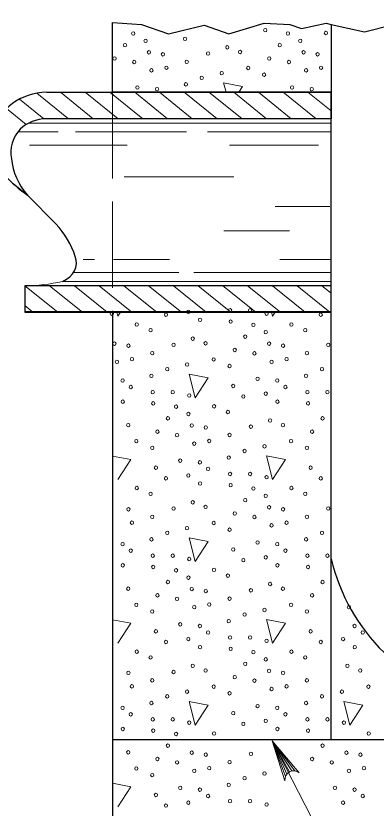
# Model space of a CAD drawing. Extents: x -410.5 to -376.5, y 1617.6 to 1661.6.
# Drawn here: x -405.776 to -404.222, y 1630.65 to 1634.072 of the extents above; entities that cross this region are included whole.
import ezdxf

# ---------------------------------------------------------------- set-up
doc = ezdxf.new("R2010")
doc.units = 0
doc.header["$LTSCALE"] = 0.062
doc.linetypes.add('LONG_DASHED', pattern=[7.5, 6, -1.5])
doc.layers.add('1', color=7, linetype='Continuous', lineweight=13)

msp = doc.modelspace()

# ---------------------------------------------------------------- linework, layer by layer
at = {"layer": '1', "lineweight": 25}
for p, q in [((-405.35992, 1633.74225), (-405.35992, 1634.04325)), ((-405.64308, 1633.74225), (-404.41592, 1633.74225)), ((-404.41592, 1632.79283), (-404.41592, 1633.74225)), ((-404.41592, 1632.90675), (-404.41592, 1633.62833)), ((-405.60392, 1633.17442), (-405.726, 1633.29808)), ((-404.41592, 1630.94508), (-404.41592, 1631.72667)), ((-400.73433, 1630.94508), (-405.35992, 1630.94508))]:
    msp.add_line(p, q, dxfattribs=at)
at = {"layer": '1'}
for p, q in [((-404.88017, 1633.7835), (-404.86942, 1633.74233)), ((-404.79833, 1633.7675), (-404.88017, 1633.7835)), ((-405.54917, 1633.62833), (-405.68575, 1633.73817)), ((-405.44242, 1633.62833), (-405.584, 1633.74225)), ((-405.33558, 1633.62833), (-405.47717, 1633.74225)), ((-405.22875, 1633.62825), (-405.37042, 1633.74225)), ((-405.122, 1633.62833), (-405.26358, 1633.74225)), ((-405.01517, 1633.62833), (-405.15683, 1633.74225)), ((-404.90842, 1633.62833), (-405.05, 1633.74225)), ((-404.80167, 1633.62842), (-404.94325, 1633.74225)), ((-404.69475, 1633.62833), (-404.8365, 1633.74225)), ((-404.81433, 1633.74233), (-404.79833, 1633.7675)), ((-404.588, 1633.62833), (-404.72967, 1633.74225)), ((-404.48117, 1633.62833), (-404.62283, 1633.74225)), ((-404.41592, 1633.66175), (-404.51608, 1633.74225)), ((-405.65525, 1633.62767), (-405.76117, 1633.713)), ((-405.73167, 1633.60325), (-405.81658, 1633.67158)), ((-404.41592, 1633.60933), (-405.721, 1633.60933)), ((-405.59375, 1633.57142), (-405.7675, 1633.57142)), ((-405.03992, 1633.57142), (-405.51842, 1633.57142)), ((-404.41592, 1633.57142), (-404.9495, 1633.57142)), ((-405.29608, 1633.51442), (-405.71808, 1633.51442)), ((-404.471, 1633.51442), (-404.85525, 1633.51442)), ((-404.8365, 1633.37692), (-405.3085, 1633.37692)), ((-405.72758, 1633.29925), (-405.788, 1633.34783)), ((-404.422, 1633.24958), (-404.658, 1633.24958)), ((-404.59525, 1633.1435), (-404.8785, 1633.1435)), ((-405.43742, 1633.02067), (-405.48633, 1633.02067)), ((-405.11333, 1633.02067), (-405.3545, 1633.02067)), ((-404.41592, 1633.02067), (-404.63675, 1633.02067)), ((-405.07383, 1632.96375), (-405.528, 1632.96375)), ((-404.41592, 1632.96375), (-405.00792, 1632.96375)), ((-404.41592, 1632.92575), (-405.57508, 1632.92575)), ((-405.48917, 1632.79283), (-405.63075, 1632.90675)), ((-405.38242, 1632.79283), (-405.524, 1632.90675)), ((-405.27558, 1632.79283), (-405.41717, 1632.90675)), ((-405.16875, 1632.79283), (-405.31042, 1632.90675)), ((-405.062, 1632.79283), (-405.20358, 1632.90675)), ((-404.95517, 1632.79283), (-405.09675, 1632.90675)), ((-404.84842, 1632.79292), (-404.99, 1632.90675)), ((-404.74158, 1632.79283), (-404.88317, 1632.90675)), ((-404.63475, 1632.79283), (-404.77633, 1632.90675)), ((-404.52792, 1632.79283), (-404.66958, 1632.90675)), ((-404.42117, 1632.79283), (-404.56275, 1632.90675)), ((-404.41592, 1632.8745), (-404.45592, 1632.90675)), ((-405.70275, 1632.79283), (-405.7375, 1632.82075)), ((-404.41592, 1632.79608), (-405.7375, 1632.79608)), ((-404.59583, 1630.80683), (-404.67042, 1630.94067)), ((-404.60708, 1630.79742), (-404.67042, 1630.94067)), ((-404.61317, 1630.787), (-404.67042, 1630.94067)), ((-404.58517, 1630.81092), (-404.67042, 1630.94067)), ((-404.57283, 1630.81158), (-404.67042, 1630.94067))]:
    msp.add_line(p, q, dxfattribs=at)
at = {"layer": '1', "linetype": 'LONG_DASHED'}
msp.add_line((-405.35992, 1633.74225), (-405.35992, 1632.79283), dxfattribs=at)
at = {"layer": '1', "lineweight": 25}
for points in [[(-405.35992, 1634.04325), (-405.23408, 1634.03517), (-405.11767, 1633.99542), (-404.96408, 1634.03242), (-404.85808, 1633.99475), (-404.7045, 1634.04083), (-404.59358, 1634.0345), (-404.54342, 1634.01817), (-404.43733, 1634.04017), (-404.41592, 1634.03533), (-404.41592, 1633.74225), (-405.35992, 1633.74225)], [(-404.41592, 1634.03533), (-404.2725, 1634.00333), (-404.153, 1634.03433), (-403.98442, 1634.01567), (-403.92575, 1634.0185), (-403.82517, 1634.05275), (-403.76458, 1634.0455), (-403.7105, 1634.04333), (-403.49083, 1634.00433), (-403.33433, 1634.05242), (-403.13075, 1634.03167), (-402.962, 1634.06567), (-402.852, 1634.0725), (-402.67125, 1634.01725), (-402.5025, 1634.04825), (-402.27992, 1634.01025), (-402.12158, 1634.04625), (-402.07225, 1634.05725), (-401.81283, 1634.01908), (-401.67833, 1634.05167)], [(-404.41592, 1633.74225), (-404.41592, 1633.62833), (-405.64308, 1633.62833)], [(-405.35992, 1632.79283), (-405.35992, 1630.1455), (-400.73433, 1630.1455), (-400.73433, 1631.78042), (-401.67833, 1631.78042), (-401.67833, 1631.72667)], [(-404.41592, 1631.72667), (-404.41592, 1632.79283), (-405.35992, 1632.79283)]]:
    msp.add_lwpolyline(points, dxfattribs=at)
msp.add_lwpolyline([(-405.7375, 1632.79283), (-404.41592, 1632.79283), (-404.41592, 1632.90675), (-405.7375, 1632.90675)], close=True, dxfattribs=at)
at = {"layer": '1'}
for points in [[(-405.596, 1632.79283), (-405.7375, 1632.90667), (-405.7375, 1632.90667)], [(-405.3405, 1632.79283), (-405.336, 1632.77583), (-405.32525, 1632.79283)], [(-404.67292, 1632.79283), (-404.6685, 1632.77583), (-404.65775, 1632.79283)], [(-405.336, 1632.06917), (-405.281, 1632.15558), (-405.35983, 1632.171)], [(-405.336, 1631.3625), (-405.281, 1631.44892), (-405.35983, 1631.46425)], [(-404.61517, 1630.76883), (-404.67042, 1630.94067), (-404.55333, 1630.80325)], [(-404.67042, 1630.94067), (-403.92808, 1629.49258), (-404.29583, 1629.49258)], [(-405.336, 1630.65575), (-405.281, 1630.74217), (-405.35983, 1630.75758)]]:
    msp.add_lwpolyline(points, dxfattribs=at)
for points in [[(-405.02917, 1632.52492), (-405.00225, 1632.4225), (-404.94733, 1632.509)], [(-404.6955, 1632.17158), (-404.6685, 1632.06917), (-404.6135, 1632.15558)], [(-405.02917, 1631.81825), (-405.00225, 1631.71575), (-404.94733, 1631.80225)], [(-404.6955, 1631.46483), (-404.6685, 1631.3625), (-404.6135, 1631.44892)], [(-405.02917, 1631.11158), (-405.00225, 1631.00908), (-404.94733, 1631.09558)], [(-404.36175, 1631.11158), (-404.33475, 1631.00908), (-404.27975, 1631.09558)]]:
    msp.add_lwpolyline(points, close=True, dxfattribs=at)
msp.add_arc((-404.57729, 1630.77356), 0.0382, 51.19607, 187.0222, dxfattribs=at)
for centre, major_axis in [((-404.70056, 1634.0105), (0, -0.00756)), ((-405.26978, 1633.99619), (0, 0.00756)), ((-405.04633, 1633.97328), (0, -0.00756)), ((-404.60227, 1633.99619), (0, 0.00756)), ((-404.43829, 1633.99807), (0, -0.00756)), ((-405.30499, 1633.9456), (0, 0.00756)), ((-405.21666, 1633.96468), (0, 0.00756)), ((-404.86394, 1633.93671), (0, -0.00756)), ((-404.63748, 1633.9456), (0, 0.00756)), ((-404.54915, 1633.96468), (0, 0.00756)), ((-405.2022, 1633.9151), (0, 0.00756)), ((-405.14184, 1633.90644), (0, -0.00756)), ((-404.94687, 1633.91003), (0, -0.00756)), ((-404.80898, 1633.91669), (0, -0.00756)), ((-404.53469, 1633.9151), (0, 0.00756)), ((-404.47433, 1633.90644), (0, -0.00756)), ((-405.35033, 1633.88806), (0, 0.00756)), ((-405.26533, 1633.87311), (0, 0.00756)), ((-405.0391, 1633.87399), (0, -0.00756)), ((-404.68282, 1633.88806), (0, 0.00756)), ((-404.59782, 1633.87311), (0, 0.00756)), ((-405.19146, 1633.83683), (0, 0.00756)), ((-405.12655, 1633.84831), (0, -0.00756)), ((-404.77388, 1633.84702), (0, 0.00756)), ((-404.52395, 1633.83683), (0, 0.00756)), ((-404.45904, 1633.84831), (0, -0.00756)), ((-404.97396, 1633.80503), (0, -0.00756)), ((-404.8883, 1633.82505), (0, -0.00756)), ((-404.70535, 1633.8184), (0, 0.00756)), ((-405.25209, 1633.7631), (0, 0.00756)), ((-405.04238, 1633.77641), (0, -0.00756)), ((-404.58458, 1633.7631), (0, 0.00756)), ((-405.16704, 1633.75574), (0, 0.00756)), ((-404.49953, 1633.75574), (0, 0.00756)), ((-405.36203, 1632.78628), (0, -0.00756)), ((-405.12857, 1632.78151), (0, 0.00756)), ((-405.03217, 1632.79394), (0, 0.00756)), ((-404.85222, 1632.80059), (0, -0.00756)), ((-404.76567, 1632.80059), (0, 0.00756)), ((-404.69452, 1632.78628), (0, -0.00756)), ((-404.46106, 1632.78151), (0, 0.00756)), ((-405.25478, 1632.73952), (0, -0.00756)), ((-404.98138, 1632.75925), (0, -0.00756)), ((-404.84955, 1632.75195), (0, -0.00756)), ((-404.75126, 1632.73764), (0, 0.00756)), ((-404.58728, 1632.73952), (0, -0.00756)), ((-405.19532, 1632.71473), (0, -0.00756)), ((-404.69814, 1632.70613), (0, 0.00756)), ((-404.52781, 1632.71473), (0, -0.00756)), ((-405.01292, 1632.67816), (0, -0.00756)), ((-404.78647, 1632.68705), (0, 0.00756)), ((-405.35118, 1632.65655), (0, 0.00756)), ((-405.29083, 1632.64789), (0, -0.00756)), ((-405.09586, 1632.65148), (0, -0.00756)), ((-404.95797, 1632.65814), (0, -0.00756)), ((-404.68368, 1632.65655), (0, 0.00756)), ((-404.62332, 1632.64789), (0, -0.00756)), ((-404.42835, 1632.65148), (0, -0.00756)), ((-405.18809, 1632.61544), (0, -0.00756)), ((-404.83181, 1632.62951), (0, 0.00756)), ((-404.74681, 1632.61456), (0, 0.00756)), ((-404.52058, 1632.61544), (0, -0.00756)), ((-405.34045, 1632.57828), (0, 0.00756)), ((-405.27553, 1632.58976), (0, -0.00756)), ((-405.03729, 1632.5665), (0, -0.00756)), ((-404.92287, 1632.58847), (0, 0.00756)), ((-404.67294, 1632.57828), (0, 0.00756)), ((-404.60802, 1632.58976), (0, -0.00756)), ((-405.12295, 1632.54648), (0, -0.00756)), ((-404.85434, 1632.55985), (0, 0.00756)), ((-404.45544, 1632.54648), (0, -0.00756)), ((-405.31603, 1632.49718), (0, 0.00756)), ((-405.19137, 1632.51786), (0, -0.00756)), ((-404.73357, 1632.50455), (0, 0.00756)), ((-404.64852, 1632.49718), (0, 0.00756)), ((-404.52386, 1632.51786), (0, -0.00756)), ((-405.2806, 1632.46921), (0, -0.00756)), ((-404.83809, 1632.47398), (0, 0.00756)), ((-404.61309, 1632.46921), (0, -0.00756)), ((-405.18598, 1632.44724), (0, -0.00756)), ((-405.09942, 1632.44724), (0, 0.00756)), ((-405.02828, 1632.43293), (0, -0.00756)), ((-404.79482, 1632.42816), (0, 0.00756)), ((-404.69842, 1632.44059), (0, 0.00756)), ((-404.51847, 1632.44724), (0, -0.00756)), ((-404.43191, 1632.44724), (0, 0.00756)), ((-405.31514, 1632.4059), (0, -0.00756)), ((-405.18331, 1632.3986), (0, -0.00756)), ((-404.64763, 1632.4059), (0, -0.00756)), ((-404.5158, 1632.3986), (0, -0.00756)), ((-405.08502, 1632.38429), (0, 0.00756)), ((-404.92103, 1632.38617), (0, -0.00756)), ((-404.86157, 1632.36138), (0, -0.00756)), ((-405.12023, 1632.3337), (0, 0.00756)), ((-405.03189, 1632.35278), (0, 0.00756)), ((-404.67917, 1632.32481), (0, -0.00756)), ((-404.45272, 1632.3337), (0, 0.00756)), ((-405.29172, 1632.30479), (0, -0.00756)), ((-405.01743, 1632.3032), (0, 0.00756)), ((-404.95708, 1632.29454), (0, -0.00756)), ((-404.76211, 1632.29813), (0, -0.00756)), ((-404.62421, 1632.30479), (0, -0.00756)), ((-405.16556, 1632.27616), (0, 0.00756)), ((-405.08057, 1632.26121), (0, 0.00756)), ((-404.85434, 1632.26209), (0, -0.00756)), ((-404.49805, 1632.27616), (0, 0.00756)), ((-405.25662, 1632.23512), (0, 0.00756)), ((-405.00669, 1632.22493), (0, 0.00756)), ((-404.94178, 1632.23641), (0, -0.00756)), ((-404.58911, 1632.23512), (0, 0.00756)), ((-405.18809, 1632.2065), (0, 0.00756)), ((-404.7892, 1632.19313), (0, -0.00756)), ((-404.70353, 1632.21315), (0, -0.00756)), ((-404.52058, 1632.2065), (0, 0.00756)), ((-404.85762, 1632.16451), (0, -0.00756)), ((-405.17185, 1632.12063), (0, 0.00756)), ((-405.06733, 1632.1512), (0, 0.00756)), ((-404.98227, 1632.14383), (0, 0.00756)), ((-404.50434, 1632.12063), (0, 0.00756)), ((-405.03217, 1632.08724), (0, 0.00756)), ((-404.94684, 1632.11586), (0, -0.00756)), ((-404.85222, 1632.09389), (0, -0.00756)), ((-404.76567, 1632.09389), (0, 0.00756)), ((-405.12857, 1632.07481), (0, 0.00756)), ((-404.98138, 1632.05255), (0, -0.00756)), ((-404.69452, 1632.07958), (0, -0.00756)), ((-404.46106, 1632.07481), (0, 0.00756)), ((-405.25478, 1632.03282), (0, -0.00756)), ((-404.84955, 1632.04525), (0, -0.00756)), ((-404.75126, 1632.03094), (0, 0.00756)), ((-404.58728, 1632.03282), (0, -0.00756)), ((-405.19532, 1632.00803), (0, -0.00756)), ((-404.69814, 1631.99943), (0, 0.00756)), ((-404.52781, 1632.00803), (0, -0.00756)), ((-405.01292, 1631.97146), (0, -0.00756)), ((-404.95797, 1631.95144), (0, -0.00756)), ((-404.78647, 1631.98035), (0, 0.00756)), ((-404.68368, 1631.94985), (0, 0.00756)), ((-405.29083, 1631.94119), (0, -0.00756)), ((-405.09586, 1631.94478), (0, -0.00756)), ((-404.83181, 1631.92281), (0, 0.00756)), ((-404.62332, 1631.94119), (0, -0.00756)), ((-404.42835, 1631.94478), (0, -0.00756)), ((-405.27553, 1631.88306), (0, -0.00756)), ((-405.18809, 1631.90874), (0, -0.00756)), ((-404.92287, 1631.88177), (0, 0.00756)), ((-404.74681, 1631.90786), (0, 0.00756)), ((-404.60802, 1631.88306), (0, -0.00756)), ((-404.52058, 1631.90874), (0, -0.00756)), ((-405.03729, 1631.8598), (0, -0.00756)), ((-404.85434, 1631.85315), (0, 0.00756)), ((-404.67294, 1631.87158), (0, 0.00756)), ((-405.19137, 1631.81116), (0, -0.00756)), ((-405.12295, 1631.83978), (0, -0.00756)), ((-404.52386, 1631.81116), (0, -0.00756)), ((-404.45544, 1631.83978), (0, -0.00756)), ((-405.31603, 1631.79049), (0, 0.00756)), ((-404.73357, 1631.79785), (0, 0.00756)), ((-404.64852, 1631.79049), (0, 0.00756)), ((-405.2806, 1631.76251), (0, -0.00756)), ((-404.83809, 1631.76728), (0, 0.00756)), ((-404.61309, 1631.76251), (0, -0.00756)), ((-405.18598, 1631.74054), (0, -0.00756)), ((-405.09942, 1631.74054), (0, 0.00756)), ((-405.02828, 1631.72623), (0, -0.00756)), ((-404.79482, 1631.72146), (0, 0.00756)), ((-404.69842, 1631.73389), (0, 0.00756)), ((-404.51847, 1631.74054), (0, -0.00756)), ((-404.43191, 1631.74054), (0, 0.00756)), ((-405.31514, 1631.6992), (0, -0.00756)), ((-405.18331, 1631.6919), (0, -0.00756)), ((-405.08502, 1631.67759), (0, 0.00756)), ((-404.92103, 1631.67947), (0, -0.00756)), ((-404.64763, 1631.6992), (0, -0.00756)), ((-404.5158, 1631.6919), (0, -0.00756)), ((-405.03189, 1631.64608), (0, 0.00756)), ((-404.86157, 1631.65468), (0, -0.00756)), ((-405.12023, 1631.627), (0, 0.00756)), ((-404.67917, 1631.61811), (0, -0.00756)), ((-404.45272, 1631.627), (0, 0.00756)), ((-405.29172, 1631.59809), (0, -0.00756)), ((-405.01743, 1631.5965), (0, 0.00756)), ((-404.95708, 1631.58784), (0, -0.00756)), ((-404.76211, 1631.59143), (0, -0.00756)), ((-404.62421, 1631.59809), (0, -0.00756)), ((-405.16556, 1631.56946), (0, 0.00756)), ((-405.08057, 1631.55451), (0, 0.00756)), ((-404.85434, 1631.55539), (0, -0.00756)), ((-404.49805, 1631.56946), (0, 0.00756)), ((-405.25662, 1631.52842), (0, 0.00756)), ((-405.00669, 1631.51823), (0, 0.00756)), ((-404.94178, 1631.52971), (0, -0.00756)), ((-404.70353, 1631.50645), (0, -0.00756)), ((-404.58911, 1631.52842), (0, 0.00756)), ((-404.33919, 1631.51823), (0, 0.00756)), ((-405.18809, 1631.4998), (0, 0.00756)), ((-404.7892, 1631.48643), (0, -0.00756)), ((-404.52058, 1631.4998), (0, 0.00756)), ((-405.06733, 1631.4445), (0, 0.00756)), ((-404.98227, 1631.43714), (0, 0.00756)), ((-404.85762, 1631.45781), (0, -0.00756)), ((-404.31477, 1631.43714), (0, 0.00756)), ((-405.17185, 1631.41393), (0, 0.00756)), ((-404.94684, 1631.40916), (0, -0.00756)), ((-404.50434, 1631.41393), (0, 0.00756)), ((-404.27933, 1631.40916), (0, -0.00756)), ((-405.12857, 1631.36811), (0, 0.00756)), ((-405.03217, 1631.38054), (0, 0.00756)), ((-404.85222, 1631.3872), (0, -0.00756)), ((-404.76567, 1631.3872), (0, 0.00756)), ((-404.69452, 1631.37288), (0, -0.00756)), ((-404.46106, 1631.36811), (0, 0.00756)), ((-404.36466, 1631.38054), (0, 0.00756)), ((-404.98138, 1631.34585), (0, -0.00756)), ((-404.84955, 1631.33855), (0, -0.00756)), ((-404.31388, 1631.34585), (0, -0.00756)), ((-405.25478, 1631.32612), (0, -0.00756)), ((-405.19532, 1631.30133), (0, -0.00756)), ((-404.75126, 1631.32424), (0, 0.00756)), ((-404.58728, 1631.32612), (0, -0.00756)), ((-404.52781, 1631.30133), (0, -0.00756)), ((-405.01292, 1631.26476), (0, -0.00756)), ((-404.78647, 1631.27365), (0, 0.00756)), ((-404.69814, 1631.29273), (0, 0.00756)), ((-404.34542, 1631.26476), (0, -0.00756)), ((-405.29083, 1631.23449), (0, -0.00756)), ((-405.09586, 1631.23808), (0, -0.00756)), ((-404.95797, 1631.24474), (0, -0.00756)), ((-404.68368, 1631.24315), (0, 0.00756)), ((-404.62332, 1631.23449), (0, -0.00756)), ((-404.29046, 1631.24474), (0, -0.00756)), ((-405.18809, 1631.20204), (0, -0.00756)), ((-404.83181, 1631.21611), (0, 0.00756)), ((-404.74681, 1631.20116), (0, 0.00756)), ((-404.52058, 1631.20204), (0, -0.00756)), ((-405.27553, 1631.17636), (0, -0.00756)), ((-404.92287, 1631.17507), (0, 0.00756)), ((-404.67294, 1631.16488), (0, 0.00756)), ((-404.60802, 1631.17636), (0, -0.00756)), ((-404.25536, 1631.17507), (0, 0.00756)), ((-405.12295, 1631.13308), (0, -0.00756)), ((-405.03729, 1631.1531), (0, -0.00756)), ((-404.85434, 1631.14645), (0, 0.00756)), ((-404.45544, 1631.13308), (0, -0.00756)), ((-404.36978, 1631.1531), (0, -0.00756)), ((-405.19137, 1631.10446), (0, -0.00756)), ((-404.73357, 1631.09115), (0, 0.00756)), ((-404.52386, 1631.10446), (0, -0.00756)), ((-405.31603, 1631.08379), (0, 0.00756)), ((-404.83809, 1631.06058), (0, 0.00756)), ((-404.64852, 1631.08379), (0, 0.00756)), ((-405.2806, 1631.05581), (0, -0.00756)), ((-405.18598, 1631.03385), (0, -0.00756)), ((-405.09942, 1631.03385), (0, 0.00756)), ((-404.69842, 1631.02719), (0, 0.00756)), ((-404.61309, 1631.05581), (0, -0.00756)), ((-404.51847, 1631.03385), (0, -0.00756)), ((-404.43191, 1631.03385), (0, 0.00756)), ((-405.31514, 1630.9925), (0, -0.00756)), ((-405.02828, 1631.01953), (0, -0.00756)), ((-404.79482, 1631.01476), (0, 0.00756)), ((-404.64763, 1630.9925), (0, -0.00756)), ((-404.36077, 1631.01953), (0, -0.00756)), ((-405.18331, 1630.9852), (0, -0.00756)), ((-405.08502, 1630.97089), (0, 0.00756)), ((-404.92103, 1630.97277), (0, -0.00756)), ((-404.5158, 1630.9852), (0, -0.00756)), ((-404.25352, 1630.97277), (0, -0.00756)), ((-405.12023, 1630.9203), (0, 0.00756)), ((-404.45272, 1630.9203), (0, 0.00756)), ((-405.29172, 1630.89139), (0, -0.00756)), ((-405.01743, 1630.8898), (0, 0.00756)), ((-404.34992, 1630.8898), (0, 0.00756)), ((-405.16556, 1630.86277), (0, 0.00756)), ((-404.95708, 1630.88114), (0, -0.00756)), ((-404.76211, 1630.88473), (0, -0.00756)), ((-404.49805, 1630.86277), (0, 0.00756)), ((-404.28957, 1630.88114), (0, -0.00756)), ((-405.25662, 1630.82172), (0, 0.00756)), ((-405.08057, 1630.84781), (0, 0.00756)), ((-404.94178, 1630.82301), (0, -0.00756)), ((-404.85434, 1630.84869), (0, -0.00756)), ((-404.41306, 1630.84781), (0, 0.00756)), ((-404.27427, 1630.82301), (0, -0.00756)), ((-405.18809, 1630.7931), (0, 0.00756)), ((-405.00669, 1630.81153), (0, 0.00756)), ((-404.70353, 1630.79975), (0, -0.00756)), ((-404.33919, 1630.81153), (0, 0.00756)), ((-404.85762, 1630.75111), (0, -0.00756)), ((-404.7892, 1630.77973), (0, -0.00756)), ((-405.06733, 1630.7378), (0, 0.00756)), ((-404.98227, 1630.73044), (0, 0.00756)), ((-404.39982, 1630.7378), (0, 0.00756)), ((-404.31477, 1630.73044), (0, 0.00756)), ((-405.17185, 1630.70723), (0, 0.00756)), ((-404.94684, 1630.70246), (0, -0.00756)), ((-404.85222, 1630.6805), (0, -0.00756)), ((-404.76567, 1630.6805), (0, 0.00756)), ((-404.27933, 1630.70246), (0, -0.00756)), ((-405.12857, 1630.66141), (0, 0.00756)), ((-405.03217, 1630.67384), (0, 0.00756)), ((-404.69452, 1630.66618), (0, -0.00756)), ((-404.36466, 1630.67384), (0, 0.00756))]:
    msp.add_ellipse(centre, major_axis=major_axis, ratio=0.944543, dxfattribs=at)
at = {"layer": '1', "lineweight": 25}
for centre, major_axis, ratio, start_param, end_param in [((-405.63858, 1633.56188), (-0.22424, 0), 0.804622, 4.732594, 6.1918875), ((-405.63949, 1633.50594), (-0.15215, 0), 0.804622, 4.7361558, 5.6015807), ((-405.58935, 1633.48317), (-0.20914, 0), 0.804622, 5.6475336, 6.4508158), ((-405.40132, 1633.4797), (0.39543, 0), 0.804622, 3.2190252, 3.7489817), ((-405.34174, 1633.65852), (0.59018, 0), 0.804622, 3.7553594, 4.0033111), ((-405.99637, 1632.93773), (-0.49045, 0), 0.804622, 3.3851561, 3.7848529), ((-405.62749, 1633.00566), (-0.11232, 0), 0.804622, 2.0564288, 3.4476823), ((-403.6595, 1631.93159), (0, 0.82662), 0.944543, 1.8212799, 2.3987242)]:
    msp.add_ellipse(centre, major_axis=major_axis, ratio=ratio, start_param=start_param, end_param=end_param, dxfattribs=at)
at = {"layer": '1'}
msp.add_ellipse((-405.73667, 1633.36142), major_axis=(0.56508, 0), ratio=0.804622, start_param=4.7108966, end_param=5.0024196, dxfattribs=at)

doc.saveas('drawing.dxf')
